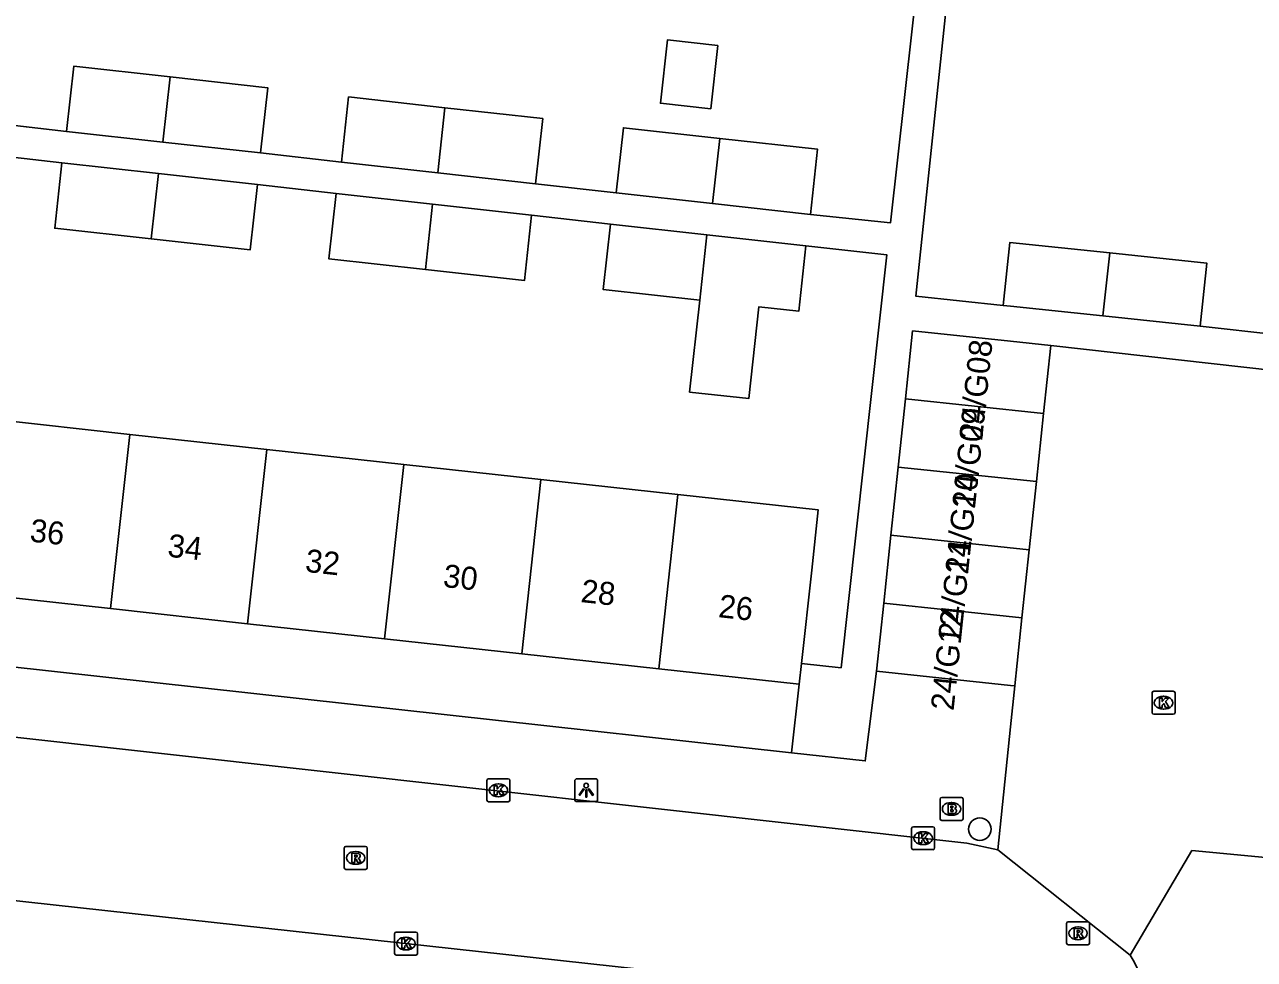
# Model space of a CAD drawing. Extents: x 161928 to 163055, y 386475 to 387428.
# Drawn here: x 162457.1 to 162510.6, y 387178.9 to 387219.6 of the extents above; entities that cross this region are included whole.
import ezdxf

# ---------------------------------------------------------------- set-up
doc = ezdxf.new("R2010")
doc.units = 0
for name, color, linetype in [('IMGEO_Boom', 7, 'Continuous'), ('IMGEO_Brandkraan', 7, 'Continuous'), ('IMGEO_Kolk', 7, 'Continuous'), ('IMGEO_Lichtpunt', 7, 'Continuous'), ('IMGEO_Pand', 7, 'Continuous'), ('IMGEO_Pand_nummerreeks', 7, 'Continuous'), ('IMGEO_Rijbaan_lokaal_open', 7, 'Continuous'), ('IMGEO_Rioolput', 7, 'Continuous'), ('IMGEO_Voetpad_open', 7, 'Continuous')]:
    doc.layers.add(name, color=color, linetype=linetype)

msp = doc.modelspace()

# ---------------------------------------------------------------- linework, layer by layer
at = {"layer": 'IMGEO_Boom'}
msp.add_circle((162498.661, 387184.529), 0.489, dxfattribs=at)
at = {"layer": 'IMGEO_Brandkraan'}
for p, q in [((162497.006, 387185.914), (162497.858, 387185.914)), ((162496.931, 387184.988), (162496.931, 387185.84)), ((162497.419, 387185.694), (162497.444, 387185.694)), ((162497.932, 387185.84), (162497.932, 387184.988)), ((162497.858, 387184.914), (162497.006, 387184.914)), ((162497.442, 387185.134), (162497.417, 387185.134))]:
    msp.add_line(p, q, dxfattribs=at)
for points in [[(162497.006, 387185.914), (162497.858, 387185.914)], [(162496.931, 387184.988), (162496.931, 387185.84)], [(162497.279, 387185.614), (162497.279, 387185.214), (162497.492, 387185.214)], [(162497.51, 387185.614), (162497.279, 387185.614)], [(162497.458, 387185.533), (162497.404, 387185.533), (162497.404, 387185.457)], [(162497.404, 387185.457), (162497.457, 387185.457)], [(162497.466, 387185.381), (162497.404, 387185.381), (162497.404, 387185.3)], [(162497.932, 387185.84), (162497.932, 387184.988)], [(162497.858, 387184.914), (162497.006, 387184.914)], [(162497.404, 387185.3), (162497.466, 387185.3)]]:
    msp.add_lwpolyline(points, dxfattribs=at)
for centre, radius, start, end in [((162497.008, 387185.838), 0.0765, 91.552, 178.448), ((162497.008, 387185.838), 0.0765, 91.552, 178.448), ((162497.856, 387185.838), 0.0765, 1.552, 88.448), ((162497.856, 387185.838), 0.0765, 1.552, 88.448), ((162497.459, 387185.495), 0.0379, 267.8285, 90.9355), ((162497.467, 387185.34), 0.0404, 269.8759, 90.5077), ((162497.514, 387185.469), 0.145, 59.4692, 91.5367), ((162497.539, 387185.516), 0.0922, 285.5137, 58.1501), ((162497.544, 387185.324), 0.105, 301.3115, 78.989), ((162497.008, 387184.99), 0.0765, 181.552, 268.448), ((162497.008, 387184.99), 0.0765, 181.552, 268.448), ((162497.498, 387185.465), 0.251, 268.6676, 293.5347), ((162497.856, 387184.99), 0.0765, 271.552, 358.448), ((162497.856, 387184.99), 0.0765, 271.552, 358.448)]:
    msp.add_arc(centre, radius, start, end, dxfattribs=at)
for centre, major_axis, ratio, start_param, end_param in [((162497.418, 387185.414), (-0.387, 0.002), 0.722429, 4.712389, 7.853982), ((162497.443, 387185.414), (-0.39, 0.002), 0.717154, 1.570796, 4.712389)]:
    msp.add_ellipse(centre, major_axis=major_axis, ratio=ratio, start_param=start_param, end_param=end_param, dxfattribs=at)
at = {"layer": 'IMGEO_Kolk'}
for p, q in [((162506.156, 387189.608), (162506.156, 387190.46)), ((162506.231, 387190.534), (162507.083, 387190.534)), ((162506.644, 387190.314), (162506.669, 387190.314)), ((162507.157, 387190.46), (162507.157, 387189.608)), ((162506.667, 387189.754), (162506.642, 387189.754)), ((162507.083, 387189.534), (162506.231, 387189.534)), ((162477.211, 387185.798), (162477.211, 387186.65)), ((162477.286, 387186.724), (162478.138, 387186.724)), ((162477.699, 387186.504), (162477.724, 387186.504)), ((162478.212, 387186.65), (162478.212, 387185.798)), ((162477.722, 387185.944), (162477.697, 387185.944)), ((162478.138, 387185.724), (162477.286, 387185.724)), ((162495.694, 387183.713), (162495.694, 387184.565)), ((162495.769, 387184.639), (162496.621, 387184.639)), ((162496.182, 387184.419), (162496.207, 387184.419)), ((162496.695, 387184.565), (162496.695, 387183.713)), ((162496.205, 387183.859), (162496.18, 387183.859)), ((162496.621, 387183.639), (162495.769, 387183.639)), ((162473.266, 387180.052), (162474.118, 387180.052)), ((162473.191, 387179.126), (162473.191, 387179.978)), ((162473.679, 387179.832), (162473.704, 387179.832)), ((162474.192, 387179.978), (162474.192, 387179.126)), ((162474.118, 387179.052), (162473.266, 387179.052)), ((162473.702, 387179.272), (162473.677, 387179.272))]:
    msp.add_line(p, q, dxfattribs=at)
for points in [[(162506.156, 387189.608), (162506.156, 387190.46)], [(162506.231, 387190.534), (162507.083, 387190.534)], [(162506.477, 387190.234), (162506.6, 387190.234), (162506.6, 387190.083), (162506.73, 387190.234), (162506.894, 387190.234), (162506.748, 387190.083), (162506.901, 387189.834), (162506.749, 387189.834), (162506.664, 387189.998), (162506.6, 387189.931), (162506.6, 387189.834), (162506.477, 387189.834), (162506.477, 387190.234)], [(162507.157, 387190.46), (162507.157, 387189.608)], [(162507.083, 387189.534), (162506.231, 387189.534)], [(162477.211, 387185.798), (162477.211, 387186.65)], [(162477.286, 387186.724), (162478.138, 387186.724)], [(162477.532, 387186.424), (162477.655, 387186.424), (162477.655, 387186.273), (162477.785, 387186.424), (162477.949, 387186.424), (162477.803, 387186.273), (162477.956, 387186.024), (162477.804, 387186.024), (162477.719, 387186.188), (162477.655, 387186.121), (162477.655, 387186.024), (162477.532, 387186.024), (162477.532, 387186.424)], [(162478.212, 387186.65), (162478.212, 387185.798)], [(162478.138, 387185.724), (162477.286, 387185.724)], [(162495.694, 387183.713), (162495.694, 387184.565)], [(162495.769, 387184.639), (162496.621, 387184.639)], [(162496.015, 387184.339), (162496.138, 387184.339), (162496.138, 387184.188), (162496.268, 387184.339), (162496.432, 387184.339), (162496.286, 387184.188), (162496.439, 387183.939), (162496.287, 387183.939), (162496.202, 387184.103), (162496.138, 387184.036), (162496.138, 387183.939), (162496.015, 387183.939), (162496.015, 387184.339)], [(162496.695, 387184.565), (162496.695, 387183.713)], [(162496.621, 387183.639), (162495.769, 387183.639)], [(162473.266, 387180.052), (162474.118, 387180.052)], [(162473.191, 387179.126), (162473.191, 387179.978)], [(162473.512, 387179.752), (162473.635, 387179.752), (162473.635, 387179.601), (162473.765, 387179.752), (162473.929, 387179.752), (162473.783, 387179.601), (162473.936, 387179.352), (162473.784, 387179.352), (162473.699, 387179.516), (162473.635, 387179.449), (162473.635, 387179.352), (162473.512, 387179.352), (162473.512, 387179.752)], [(162474.192, 387179.978), (162474.192, 387179.126)], [(162474.118, 387179.052), (162473.266, 387179.052)]]:
    msp.add_lwpolyline(points, dxfattribs=at)
for centre, start, end in [((162506.233, 387190.458), 91.552, 178.448), ((162506.233, 387190.458), 91.552, 178.448), ((162507.081, 387190.458), 1.552, 88.448), ((162507.081, 387190.458), 1.552, 88.448), ((162506.233, 387189.61), 181.552, 268.448), ((162506.233, 387189.61), 181.552, 268.448), ((162507.081, 387189.61), 271.552, 358.448), ((162507.081, 387189.61), 271.552, 358.448), ((162477.288, 387186.648), 91.552, 178.448), ((162477.288, 387186.648), 91.552, 178.448), ((162478.136, 387186.648), 1.552, 88.448), ((162478.136, 387186.648), 1.552, 88.448), ((162477.288, 387185.8), 181.552, 268.448), ((162477.288, 387185.8), 181.552, 268.448), ((162478.136, 387185.8), 271.552, 358.448), ((162478.136, 387185.8), 271.552, 358.448), ((162495.771, 387184.563), 91.552, 178.448), ((162495.771, 387184.563), 91.552, 178.448), ((162496.619, 387184.563), 1.552, 88.448), ((162496.619, 387184.563), 1.552, 88.448), ((162495.771, 387183.715), 181.552, 268.448), ((162495.771, 387183.715), 181.552, 268.448), ((162496.619, 387183.715), 271.552, 358.448), ((162496.619, 387183.715), 271.552, 358.448), ((162473.268, 387179.976), 91.552, 178.448), ((162473.268, 387179.976), 91.552, 178.448), ((162474.116, 387179.976), 1.552, 88.448), ((162474.116, 387179.976), 1.552, 88.448), ((162473.268, 387179.128), 181.552, 268.448), ((162473.268, 387179.128), 181.552, 268.448), ((162474.116, 387179.128), 271.552, 358.448), ((162474.116, 387179.128), 271.552, 358.448)]:
    msp.add_arc(centre, 0.0765, start, end, dxfattribs=at)
for centre, major_axis, ratio, start_param, end_param in [((162506.643, 387190.034), (-0.387, 0.002), 0.722429, 4.712389, 7.853982), ((162506.668, 387190.034), (-0.39, 0.002), 0.717154, 1.570796, 4.712389), ((162477.698, 387186.224), (-0.387, 0.002), 0.722429, 4.712389, 7.853982), ((162477.723, 387186.224), (-0.39, 0.002), 0.717154, 1.570796, 4.712389), ((162496.181, 387184.139), (-0.387, 0.002), 0.722429, 4.712389, 7.853982), ((162496.206, 387184.139), (-0.39, 0.002), 0.717154, 1.570796, 4.712389), ((162473.678, 387179.552), (-0.387, 0.002), 0.722429, 4.712389, 7.853982), ((162473.703, 387179.552), (-0.39, 0.002), 0.717154, 1.570796, 4.712389)]:
    msp.add_ellipse(centre, major_axis=major_axis, ratio=ratio, start_param=start_param, end_param=end_param, dxfattribs=at)
at = {"layer": 'IMGEO_Lichtpunt'}
for p, q in [((162481.034, 387186.631), (162481.034, 387185.824)), ((162481.034, 387186.631), (162481.034, 387185.824)), ((162481.936, 387186.726), (162481.128, 387186.726)), ((162481.936, 387186.726), (162481.128, 387186.726)), ((162482.03, 387185.824), (162482.03, 387186.631)), ((162482.03, 387185.824), (162482.03, 387186.631)), ((162481.128, 387185.73), (162481.936, 387185.73)), ((162481.128, 387185.73), (162481.936, 387185.73))]:
    msp.add_line(p, q, dxfattribs=at)
for points in [[(162481.408, 387186.295), (162481.447, 387186.267), (162481.259, 387186.005), (162481.221, 387186.032), (162481.408, 387186.295)], [(162481.51, 387186.247), (162481.557, 387186.247), (162481.557, 387185.925), (162481.51, 387185.925), (162481.51, 387186.247)], [(162481.62, 387186.267), (162481.658, 387186.294), (162481.845, 387186.032), (162481.806, 387186.004), (162481.62, 387186.267)]]:
    msp.add_lwpolyline(points, dxfattribs=at)
msp.add_circle((162481.533, 387186.429), 0.0994, dxfattribs=at)
for centre, start, end in [((162481.128, 387186.631), 90, 180), ((162481.128, 387186.631), 90, 180), ((162481.936, 387186.631), 0, 90), ((162481.936, 387186.631), 0, 90), ((162481.128, 387185.824), 180, 270), ((162481.128, 387185.824), 180, 270), ((162481.936, 387185.824), 270, 0), ((162481.936, 387185.824), 270, 360)]:
    msp.add_arc(centre, 0.0946, start, end, dxfattribs=at)
at = {"layer": 'IMGEO_Pand'}
for points in [[(162487.261, 387218.648), (162485.072, 387218.893), (162484.764, 387216.135), (162486.952, 387215.89), (162487.261, 387218.648)], [(162458.914, 387214.907), (162459.229, 387217.743), (162463.423, 387217.277)], [(162463.106, 387214.441), (162463.423, 387217.277)], [(162463.423, 387217.277), (162467.677, 387216.804), (162467.362, 387213.968)], [(162470.877, 387213.569), (162471.192, 387216.405), (162475.386, 387215.939)], [(162475.386, 387215.939), (162475.069, 387213.103)], [(162475.386, 387215.939), (162479.64, 387215.466), (162479.325, 387212.63)], [(162463.106, 387214.441), (162458.914, 387214.907)], [(162482.84, 387212.232), (162483.155, 387215.068), (162487.349, 387214.602)], [(162467.362, 387213.968), (162463.106, 387214.441)], [(162487.032, 387211.766), (162487.349, 387214.602)], [(162487.349, 387214.602), (162491.603, 387214.129), (162491.288, 387211.293)], [(162462.601, 387210.226), (162458.402, 387210.693), (162458.718, 387213.538)], [(162458.718, 387213.538), (162462.914, 387213.072)], [(162475.069, 387213.103), (162470.877, 387213.569)], [(162462.914, 387213.072), (162462.601, 387210.226)], [(162462.914, 387213.072), (162467.223, 387212.593)], [(162479.325, 387212.63), (162475.069, 387213.103)], [(162467.223, 387212.593), (162466.907, 387209.748), (162462.601, 387210.226)], [(162474.538, 387208.891), (162470.338, 387209.358), (162470.654, 387212.203)], [(162470.654, 387212.203), (162474.85, 387211.737)], [(162487.032, 387211.766), (162482.84, 387212.232)], [(162474.85, 387211.737), (162474.538, 387208.891)], [(162474.85, 387211.737), (162479.159, 387211.258)], [(162491.288, 387211.293), (162487.032, 387211.766)], [(162479.159, 387211.258), (162478.843, 387208.413), (162474.538, 387208.891)], [(162486.474, 387207.556), (162482.275, 387208.023), (162482.591, 387210.868)], [(162482.591, 387210.868), (162486.787, 387210.402)], [(162486.787, 387210.402), (162486.474, 387207.556)], [(162491.096, 387209.923), (162486.787, 387210.402)], [(162499.683, 387207.332), (162499.974, 387210.077), (162504.32, 387209.617)], [(162486.474, 387207.556), (162486.034, 387203.557), (162488.608, 387203.274), (162489.048, 387207.27), (162490.78, 387207.078), (162491.096, 387209.923)], [(162504.32, 387209.617), (162504.013, 387206.874)], [(162504.32, 387209.617), (162508.546, 387209.17), (162508.255, 387206.425)], [(162504.013, 387206.874), (162500, 387207.299), (162499.683, 387207.332)], [(162508.255, 387206.425), (162504.013, 387206.874)], [(162495.421, 387203.259), (162495.734, 387206.222), (162500, 387205.771), (162501.751, 387205.585)], [(162501.751, 387205.585), (162501.438, 387202.622)], [(162495.107, 387200.296), (162495.421, 387203.259)], [(162495.421, 387203.259), (162501.438, 387202.622)], [(162501.438, 387202.622), (162501.124, 387199.659)], [(162455.701, 387202.374), (162461.666, 387201.719)], [(162461.666, 387201.719), (162460.832, 387194.132)], [(162461.666, 387201.719), (162467.63, 387201.063)], [(162466.796, 387193.476), (162467.63, 387201.063)], [(162467.63, 387201.063), (162473.594, 387200.408)], [(162472.76, 387192.821), (162473.594, 387200.408)], [(162473.594, 387200.408), (162479.558, 387199.753)], [(162495.107, 387200.296), (162494.794, 387197.333)], [(162501.124, 387199.659), (162495.107, 387200.296)], [(162479.558, 387199.753), (162478.724, 387192.166)], [(162479.558, 387199.753), (162485.522, 387199.097)], [(162501.124, 387199.659), (162500.811, 387196.697)], [(162485.522, 387199.097), (162484.688, 387191.51)], [(162490.9, 387191.747), (162491.346, 387195.81), (162491.633, 387198.426), (162485.522, 387199.097)], [(162494.794, 387197.333), (162494.48, 387194.37)], [(162494.794, 387197.333), (162500.811, 387196.697)], [(162500.811, 387196.697), (162500.497, 387193.734)], [(162460.832, 387194.132), (162454.867, 387194.787)], [(162466.796, 387193.476), (162460.832, 387194.132)], [(162494.167, 387191.407), (162494.48, 387194.37)], [(162494.48, 387194.37), (162500.497, 387193.734)], [(162472.76, 387192.821), (162466.796, 387193.476)], [(162500.497, 387193.734), (162500.184, 387190.771)], [(162478.724, 387192.166), (162472.76, 387192.821)], [(162484.688, 387191.51), (162478.724, 387192.166)], [(162484.688, 387191.51), (162490.8, 387190.839)], [(162490.8, 387190.839), (162490.9, 387191.747)], [(162500.184, 387190.771), (162500, 387190.791), (162494.167, 387191.407)]]:
    msp.add_lwpolyline(points, dxfattribs=at)
at = {"layer": 'IMGEO_Rijbaan_lokaal_open'}
for points in [[(162514.284, 387204.185), (162501.751, 387205.585)], [(162424.151, 387192.153), (162427.206, 387191.813), (162498.102, 387183.921), (162499.448, 387183.627)], [(162499.448, 387183.627), (162500, 387188.985), (162500.184, 387190.771)], [(162490.852, 387177.669), (162423.416, 387185.075)], [(162499.448, 387183.627), (162505.212, 387179.047)], [(162512.011, 387183.205), (162507.891, 387183.598), (162505.212, 387179.047)]]:
    msp.add_lwpolyline(points, dxfattribs=at)
msp.add_arc((162496.649, 387174.223), 9.828, 358.0939, 29.3968, dxfattribs=at)
at = {"layer": 'IMGEO_Rioolput'}
for p, q in [((162471.076, 387183.781), (162471.928, 387183.781)), ((162471.001, 387182.855), (162471.001, 387183.707)), ((162471.489, 387183.561), (162471.514, 387183.561)), ((162472.002, 387183.707), (162472.002, 387182.855)), ((162471.928, 387182.781), (162471.076, 387182.781)), ((162471.512, 387183.001), (162471.487, 387183.001)), ((162502.437, 387179.574), (162502.437, 387180.426)), ((162502.512, 387180.5), (162503.364, 387180.5)), ((162502.925, 387180.28), (162502.95, 387180.28)), ((162503.438, 387180.426), (162503.438, 387179.574)), ((162503.364, 387179.5), (162502.512, 387179.5)), ((162502.948, 387179.72), (162502.923, 387179.72))]:
    msp.add_line(p, q, dxfattribs=at)
for points in [[(162471.076, 387183.781), (162471.928, 387183.781)], [(162471.001, 387182.855), (162471.001, 387183.707)], [(162471.59, 387183.479), (162471.338, 387183.481), (162471.338, 387183.081)], [(162471.338, 387183.081), (162471.462, 387183.081), (162471.462, 387183.243), (162471.473, 387183.243)], [(162471.516, 387183.4), (162471.462, 387183.4), (162471.462, 387183.319)], [(162471.462, 387183.319), (162471.514, 387183.319)], [(162471.52, 387183.214), (162471.591, 387183.081), (162471.731, 387183.081), (162471.666, 387183.207)], [(162472.002, 387183.707), (162472.002, 387182.855)], [(162471.928, 387182.781), (162471.076, 387182.781)], [(162502.437, 387179.574), (162502.437, 387180.426)], [(162502.512, 387180.5), (162503.364, 387180.5)], [(162503.026, 387180.198), (162502.774, 387180.2), (162502.774, 387179.8)], [(162502.952, 387180.119), (162502.898, 387180.119), (162502.898, 387180.038)], [(162502.898, 387180.038), (162502.95, 387180.038)], [(162503.438, 387180.426), (162503.438, 387179.574)], [(162503.364, 387179.5), (162502.512, 387179.5)], [(162502.774, 387179.8), (162502.898, 387179.8), (162502.898, 387179.962), (162502.909, 387179.962)], [(162502.956, 387179.933), (162503.027, 387179.8), (162503.167, 387179.8), (162503.102, 387179.926)]]:
    msp.add_lwpolyline(points, dxfattribs=at)
for centre, radius, start, end in [((162471.078, 387183.705), 0.0765, 91.552, 178.448), ((162471.078, 387183.705), 0.0765, 91.552, 178.448), ((162471.926, 387183.705), 0.0765, 1.552, 88.448), ((162471.926, 387183.705), 0.0765, 1.552, 88.448), ((162471.472, 387183.19), 0.0533, 26.0293, 88.6989), ((162471.498, 387183.508), 0.19, 274.7715, 282.9687), ((162471.522, 387183.304), 0.0964, 77.0061, 93.1865), ((162471.536, 387183.361), 0.0378, 276.6634, 79.6772), ((162471.589, 387183.369), 0.109, 350.3612, 89.416), ((162471.587, 387183.369), 0.112, 277.5842, 350.9817), ((162471.571, 387183.154), 0.108, 29.5134, 73.7905), ((162471.078, 387182.857), 0.0765, 181.552, 268.448), ((162471.078, 387182.857), 0.0765, 181.552, 268.448), ((162471.926, 387182.857), 0.0765, 271.552, 358.448), ((162471.926, 387182.857), 0.0765, 271.552, 358.448), ((162502.514, 387180.424), 0.0765, 91.552, 178.448), ((162502.514, 387180.424), 0.0765, 91.552, 178.448), ((162502.934, 387180.227), 0.19, 274.7715, 282.9687), ((162502.958, 387180.023), 0.0964, 77.0061, 93.1865), ((162502.972, 387180.08), 0.0378, 276.6634, 79.6772), ((162503.025, 387180.088), 0.109, 350.3612, 89.416), ((162503.023, 387180.088), 0.112, 277.5842, 350.9817), ((162503.362, 387180.424), 0.0765, 1.552, 88.448), ((162503.362, 387180.424), 0.0765, 1.552, 88.448), ((162502.514, 387179.576), 0.0765, 181.552, 268.448), ((162502.514, 387179.576), 0.0765, 181.552, 268.448), ((162502.908, 387179.909), 0.0533, 26.0293, 88.6989), ((162503.007, 387179.873), 0.108, 29.5134, 73.7905), ((162503.362, 387179.576), 0.0765, 271.552, 358.448), ((162503.362, 387179.576), 0.0765, 271.552, 358.448)]:
    msp.add_arc(centre, radius, start, end, dxfattribs=at)
for centre, major_axis, ratio, start_param, end_param in [((162471.488, 387183.281), (-0.387, 0.002), 0.722429, 4.712389, 7.853982), ((162471.513, 387183.281), (-0.39, 0.002), 0.717154, 1.570796, 4.712389), ((162502.924, 387180), (-0.387, 0.002), 0.722429, 4.712389, 7.853982), ((162502.949, 387180), (-0.39, 0.002), 0.717154, 1.570796, 4.712389)]:
    msp.add_ellipse(centre, major_axis=major_axis, ratio=ratio, start_param=start_param, end_param=end_param, dxfattribs=at)
at = {"layer": 'IMGEO_Voetpad_open'}
for points in [[(162499.72, 387223.49), (162497.565, 387223.732), (162495.874, 387207.735), (162499.683, 387207.332)], [(162491.288, 387211.293), (162494.769, 387210.925), (162496.021, 387222.113)], [(162455.399, 387215.307), (162458.914, 387214.907)], [(162458.718, 387213.538), (162455.286, 387213.929)], [(162467.362, 387213.968), (162470.877, 387213.569)], [(162470.654, 387212.203), (162467.223, 387212.593)], [(162479.325, 387212.63), (162482.84, 387212.232)], [(162482.591, 387210.868), (162479.159, 387211.258)], [(162490.9, 387191.747), (162492.623, 387191.558), (162494.621, 387209.531), (162491.096, 387209.923)], [(162508.255, 387206.425), (162511.634, 387206.049)], [(162490.472, 387187.854), (162430.511, 387194.477), (162429.335, 387194.607)], [(162494.167, 387191.407), (162493.675, 387187.5), (162490.472, 387187.854)], [(162490.472, 387187.854), (162490.8, 387190.839)]]:
    msp.add_lwpolyline(points, dxfattribs=at)

# ---------------------------------------------------------------- texts
at = {"layer": 'IMGEO_Pand_nummerreeks'}
for s, rotation, p in [('24/G08', 83.964, (162498.762, 387201.422)), ('24/G09', 83.964, (162498.448, 387198.456)), ('24/G10', 83.964, (162498.146, 387195.594)), ('36', 353.7302, (162457.289, 387197.055)), ('34', 353.7302, (162463.283, 387196.397)), ('32', 353.7302, (162469.273, 387195.739)), ('24/G11', 83.964, (162497.844, 387192.741)), ('30', 353.7302, (162475.273, 387195.08)), ('28', 353.7302, (162481.266, 387194.421)), ('26', 353.7318, (162487.257, 387193.763)), ('24/G12', 83.964, (162497.519, 387189.666))]:
    msp.add_text(s, height=1, rotation=rotation, dxfattribs=at).set_placement(p)

doc.saveas('drawing.dxf')
